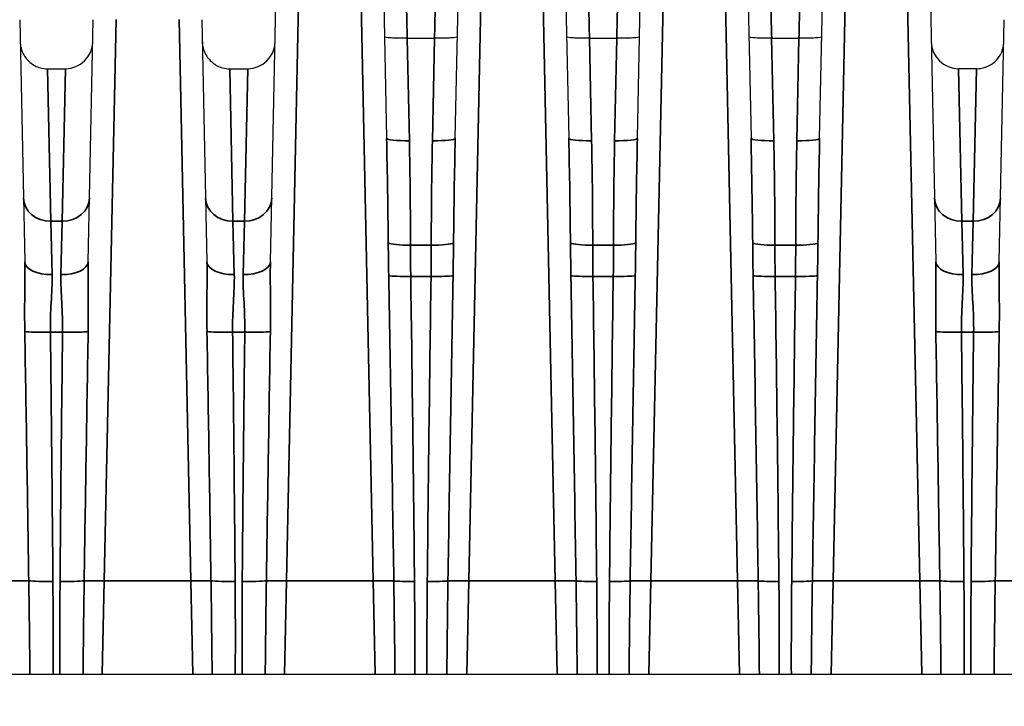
# Model space of a CAD drawing. Header units: millimetres. Extents: x 399 to 6233, y -1870 to 1602.
# Tile 464 of 656: x 5502 to 5524, y -169 to -154. Entities that reach past the tile are written whole.
import ezdxf

# ---------------------------------------------------------------- set-up
doc = ezdxf.new("R2010")
doc.units = ezdxf.units.MM
for name, color, linetype, lineweight in [('AM_5', 3, 'Continuous', 25), ('可見 (ISO)', 7, 'Continuous', 25), ('窄部可見 (ISO)', 7, 'Continuous', 35)]:
    doc.layers.add(name, color=color, linetype=linetype, lineweight=lineweight)
doc.styles.add('尺寸標註', font='romans.shx', dxfattribs={"bigfont": 'CHINESET.SHX'})
doc.dimstyles.new('CNS1$0', dxfattribs={"dimtxt": 2.5, "dimasz": 2.5, "dimexe": 1, "dimexo": 1, "dimgap": 1.5, "dimtad": 1, "dimtoh": 1, "dimdec": 1, "dimdsep": 46, "dimtxsty": '尺寸標註', "dimcen": 0, "dimclrd": 2, "dimclre": 2, "dimclrt": 1, "dimadec": 0, "dimazin": 2, "dimtp": 0.1, "dimtm": 0.1, "dimtfac": 0.71, "dimtdec": 1, "dimtmove": 0, "dimatfit": 0, "dimfxl": 0, "dimlwd": 13, "dimlwe": 13, "dimarcsym": 0})

# ---------------------------------------------------------------- blocks, each defined once
blk = doc.blocks.new('*D362')
at = {"layer": 'AM_5', "color": 2, "lineweight": 13}
for p, q in [((5460.176, -126.247), (5410.83, -126.247)), ((5411.83, -128.747), (5411.83, -269.429)), ((5570.342, -271.929), (5410.83, -271.929))]:
    blk.add_line(p, q, dxfattribs=at)
at = {"layer": 'AM_5', "color": 2, "lineweight": -2}
for points in [[(5411.413, -128.747), (5412.247, -128.747), (5411.83, -126.247)], [(5411.413, -269.429), (5412.247, -269.429), (5411.83, -271.929)]]:
    blk.add_solid(points, dxfattribs=at)
at = {"layer": 'Defpoints', "color": 0, "lineweight": -2}
for p in [(5461.176, -126.247), (5411.83, -271.929), (5571.342, -271.929)]:
    blk.add_point(p, dxfattribs=at)
at = {"layer": 'AM_5', "color": 1, "insert": (5409.08, -199.088), "char_height": 2.5, "attachment_point": 5, "rotation": 90, "style": '尺寸標註'}
blk.add_mtext('145.7', dxfattribs=at)

msp = doc.modelspace()

# ---------------------------------------------------------------- linework, layer by layer
at = {"layer": '可見 (ISO)'}
for p, q in [((5507.788, -159.402), (5507.907, -153.722)), ((5510.276, -153.722), (5510.339, -156.688)), ((5511.845, -156.688), (5511.907, -153.722)), ((5514.276, -153.722), (5514.339, -156.688)), ((5515.845, -156.688), (5515.907, -153.722)), ((5518.276, -153.722), (5518.339, -156.688)), ((5519.845, -156.688), (5519.907, -153.722)), ((5522.276, -153.722), (5522.395, -159.402)), ((5502.284, -154.085), (5502.395, -159.402)), ((5503.788, -159.402), (5503.899, -154.085)), ((5506.284, -154.085), (5506.395, -159.402)), ((5523.788, -159.402), (5523.899, -154.085)), ((5510.792, -154.49), (5510.791, -154.49)), ((5510.792, -154.49), (5511.391, -154.49)), ((5511.392, -154.49), (5511.391, -154.49)), ((5514.792, -154.49), (5514.791, -154.49)), ((5514.792, -154.49), (5515.391, -154.49)), ((5515.392, -154.49), (5515.391, -154.49)), ((5518.792, -154.49), (5518.791, -154.49)), ((5518.792, -154.49), (5519.391, -154.49)), ((5519.392, -154.49), (5519.391, -154.49)), ((5502.894, -155.161), (5503.289, -155.161)), ((5506.894, -155.161), (5507.289, -155.161)), ((5523.289, -155.161), (5522.894, -155.161)), ((5438.592, -168.447), (5543.092, -168.447))]:
    msp.add_line(p, q, dxfattribs=at)
for centre, start, end in [((5503.289, -154.561), 270, 358.8), ((5507.289, -154.561), 270, 358.8), ((5522.894, -154.561), 181.2, 270)]:
    msp.add_arc(centre, 0.6, start, end, dxfattribs=at)
for points, knots in [([(5510.791, -154.49), (5510.659, -154.493), (5510.53, -154.491), (5510.438, -154.485), (5510.346, -154.48), (5510.292, -154.47), (5510.292, -154.459)], [0, 0, 0, 0, 0.0003900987, 0.0003900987, 0.0003900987, 0.0007801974, 0.0007801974, 0.0007801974, 0.0007801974]), ([(5511.891, -154.459), (5511.891, -154.47), (5511.837, -154.48), (5511.745, -154.485), (5511.653, -154.491), (5511.524, -154.493), (5511.392, -154.49)], [-0.0000151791, -0.0000151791, -0.0000151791, -0.0000151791, 0.0003786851, 0.0003786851, 0.0003786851, 0.0007725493, 0.0007725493, 0.0007725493, 0.0007725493]), ([(5514.791, -154.49), (5514.659, -154.493), (5514.53, -154.491), (5514.438, -154.485), (5514.346, -154.48), (5514.292, -154.47), (5514.292, -154.459)], [0, 0, 0, 0, 0.0003900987, 0.0003900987, 0.0003900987, 0.0007801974, 0.0007801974, 0.0007801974, 0.0007801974]), ([(5515.891, -154.459), (5515.891, -154.47), (5515.837, -154.48), (5515.745, -154.485), (5515.653, -154.491), (5515.524, -154.493), (5515.392, -154.49)], [-0.0000151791, -0.0000151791, -0.0000151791, -0.0000151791, 0.0003786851, 0.0003786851, 0.0003786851, 0.0007725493, 0.0007725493, 0.0007725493, 0.0007725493]), ([(5518.791, -154.49), (5518.659, -154.493), (5518.53, -154.491), (5518.438, -154.485), (5518.346, -154.48), (5518.292, -154.47), (5518.292, -154.459)], [0, 0, 0, 0, 0.0003900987, 0.0003900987, 0.0003900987, 0.0007801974, 0.0007801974, 0.0007801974, 0.0007801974]), ([(5519.891, -154.459), (5519.891, -154.47), (5519.837, -154.48), (5519.745, -154.485), (5519.653, -154.491), (5519.524, -154.493), (5519.392, -154.49)], [-0.0000151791, -0.0000151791, -0.0000151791, -0.0000151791, 0.0003786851, 0.0003786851, 0.0003786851, 0.0007725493, 0.0007725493, 0.0007725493, 0.0007725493]), ([(5502.294, -154.573), (5502.295, -154.596), (5502.297, -154.619), (5502.303, -154.665), (5502.307, -154.687), (5502.324, -154.751), (5502.339, -154.792), (5502.378, -154.869), (5502.401, -154.904), (5502.453, -154.969), (5502.483, -154.999), (5502.548, -155.052), (5502.583, -155.075), (5502.658, -155.114), (5502.697, -155.129), (5502.789, -155.154), (5502.842, -155.161), (5502.894, -155.161)], [0, 0, 0, 0, 0.00692113, 0.00692113, 0.01375081, 0.01375081, 0.02679823, 0.02679823, 0.0393646, 0.0393646, 0.05193098, 0.05193098, 0.06449736, 0.06449736, 0.07706374, 0.07706374, 0.09281981, 0.09281981, 0.09281981, 0.09281981]), ([(5506.294, -154.573), (5506.295, -154.596), (5506.297, -154.619), (5506.303, -154.665), (5506.307, -154.687), (5506.324, -154.751), (5506.339, -154.792), (5506.378, -154.869), (5506.401, -154.904), (5506.453, -154.969), (5506.483, -154.999), (5506.548, -155.052), (5506.583, -155.075), (5506.658, -155.114), (5506.697, -155.129), (5506.789, -155.154), (5506.842, -155.161), (5506.894, -155.161)], [0, 0, 0, 0, 0.00692113, 0.00692113, 0.01375081, 0.01375081, 0.02679823, 0.02679823, 0.0393646, 0.0393646, 0.05193098, 0.05193098, 0.06449736, 0.06449736, 0.07706374, 0.07706374, 0.09281981, 0.09281981, 0.09281981, 0.09281981]), ([(5523.289, -155.161), (5523.354, -155.161), (5523.419, -155.15), (5523.542, -155.108), (5523.601, -155.077), (5523.704, -154.998), (5523.75, -154.95), (5523.823, -154.842), (5523.851, -154.781), (5523.874, -154.695), (5523.879, -154.671), (5523.886, -154.623), (5523.888, -154.598), (5523.889, -154.573)], [0, 0, 0, 0, 0.01938058, 0.01938058, 0.03888823, 0.03888823, 0.05839129, 0.05839129, 0.07789451, 0.07789451, 0.08520881, 0.08520881, 0.09263584, 0.09263584, 0.09263584, 0.09263584])]:
    msp.add_open_spline(points, degree=3, knots=knots, dxfattribs=at)
at = {"layer": '窄部可見 (ISO)'}
for p, q in [((5508.407, -153.715), (5508.141, -166.401)), ((5510.042, -166.401), (5509.777, -153.715)), ((5512.407, -153.715), (5512.141, -166.401)), ((5514.042, -166.401), (5513.777, -153.715)), ((5516.407, -153.715), (5516.141, -166.401)), ((5518.042, -166.401), (5517.777, -153.715)), ((5520.407, -153.715), (5520.141, -166.401)), ((5522.042, -166.401), (5521.777, -153.715)), ((5504.399, -154.078), (5504.141, -166.401)), ((5506.042, -166.401), (5505.784, -154.078)), ((5510.791, -154.49), (5510.838, -156.741)), ((5511.345, -156.741), (5511.392, -154.49)), ((5514.791, -154.49), (5514.838, -156.741)), ((5515.345, -156.741), (5515.392, -154.49)), ((5518.791, -154.49), (5518.838, -156.741)), ((5519.345, -156.741), (5519.392, -154.49)), ((5502.894, -155.161), (5502.966, -158.508)), ((5503.289, -155.161), (5503.217, -158.508)), ((5506.894, -155.161), (5506.966, -158.508)), ((5507.289, -155.161), (5507.217, -158.508)), ((5522.966, -158.508), (5522.894, -155.161)), ((5523.217, -158.508), (5523.289, -155.161)), ((5502.966, -158.508), (5503.217, -158.508)), ((5502.995, -159.678), (5502.966, -158.508)), ((5503.217, -158.508), (5503.188, -159.678)), ((5506.966, -158.508), (5507.217, -158.508)), ((5506.995, -159.678), (5506.966, -158.508)), ((5507.217, -158.508), (5507.188, -159.678)), ((5522.966, -158.508), (5523.217, -158.508)), ((5522.995, -159.678), (5522.966, -158.508)), ((5523.217, -158.508), (5523.188, -159.678)), ((5510.863, -159.035), (5511.32, -159.035)), ((5514.863, -159.035), (5515.32, -159.035)), ((5518.863, -159.035), (5519.32, -159.035)), ((5511.315, -159.718), (5510.868, -159.718)), ((5515.315, -159.718), (5514.868, -159.718)), ((5519.315, -159.718), (5518.868, -159.718)), ((5503.226, -160.946), (5502.958, -160.946)), ((5507.226, -160.946), (5506.958, -160.946)), ((5523.226, -160.946), (5522.958, -160.946)), ((5504.098, -168.447), (5504.141, -166.401)), ((5504.141, -166.401), (5506.042, -166.401)), ((5506.042, -166.401), (5506.085, -168.447)), ((5508.098, -168.447), (5508.141, -166.401)), ((5508.141, -166.401), (5510.042, -166.401)), ((5510.042, -166.401), (5510.085, -168.447)), ((5512.098, -168.447), (5512.141, -166.401)), ((5512.141, -166.401), (5514.042, -166.401)), ((5514.042, -166.401), (5514.085, -168.447)), ((5516.098, -168.447), (5516.141, -166.401)), ((5516.141, -166.401), (5518.042, -166.401)), ((5518.042, -166.401), (5518.085, -168.447)), ((5520.098, -168.447), (5520.141, -166.401)), ((5520.141, -166.401), (5522.042, -166.401)), ((5522.042, -166.401), (5522.085, -168.447)), ((5518.507, -167.117), (5518.507, -167.116))]:
    msp.add_line(p, q, dxfattribs=at)
for centre, major_axis, ratio, start_param, end_param in [((5509.838, -156.669), (0.227, -10.755), 0.04648, 1.352748, 1.568114), ((5510.838, -156.677), (-0.5, -0.01), 0.127043, 0, 1.568135), ((5511.345, -156.677), (0.5, -0.01), 0.127043, 4.71505, 6.283185), ((5512.345, -156.669), (-0.227, -10.755), 0.04648, 4.715072, 4.930437), ((5513.838, -156.669), (0.227, -10.755), 0.04648, 1.352748, 1.568114), ((5514.838, -156.677), (-0.5, -0.01), 0.127043, 0, 1.568135), ((5515.345, -156.677), (0.5, -0.01), 0.127043, 4.71505, 6.283185), ((5516.345, -156.669), (-0.227, -10.755), 0.04648, 4.715072, 4.930437), ((5517.838, -156.669), (0.227, -10.755), 0.04648, 1.352748, 1.568114), ((5518.838, -156.677), (-0.5, -0.01), 0.127043, 0, 1.568135), ((5519.345, -156.677), (0.5, -0.01), 0.127043, 4.71505, 6.283185), ((5520.345, -156.669), (-0.227, -10.755), 0.04648, 4.715072, 4.930437), ((5510.345, -157.313), (-0.122, 7.61), 0.06621, 4.483034, 4.786589), ((5511.838, -157.313), (0.122, 7.61), 0.06621, 1.496596, 1.800152), ((5514.345, -157.313), (-0.122, 7.61), 0.06621, 4.483034, 4.786589), ((5515.838, -157.313), (0.122, 7.61), 0.06621, 1.496596, 1.800152), ((5518.345, -157.313), (-0.122, 7.61), 0.06621, 4.483034, 4.786589), ((5519.838, -157.313), (0.122, 7.61), 0.06621, 1.496596, 1.800152), ((5502.966, -157.986), (-0.6, -0.013), 0.871195, 0, 1.552549), ((5503.217, -157.986), (0.6, -0.013), 0.871195, 4.730636, 6.283185), ((5506.966, -157.986), (-0.6, -0.013), 0.871195, 0, 1.552549), ((5507.217, -157.986), (0.6, -0.013), 0.871195, 4.730636, 6.283185), ((5522.966, -157.986), (-0.6, -0.013), 0.871195, 0, 1.552549), ((5523.217, -157.986), (0.6, -0.013), 0.871195, 4.730636, 6.283185), ((5510.863, -158.972), (-0.5, 0), 0.127071, 0.217019, 1.570724), ((5511.32, -158.972), (0.5, 0), 0.127071, 4.712461, 6.066166), ((5514.863, -158.972), (-0.5, 0), 0.127071, 0.217019, 1.570724), ((5515.32, -158.972), (0.5, 0), 0.127071, 4.712461, 6.066166), ((5518.863, -158.972), (-0.5, 0), 0.127071, 0.217019, 1.570724), ((5519.32, -158.972), (0.5, 0), 0.127071, 4.712461, 6.066166), ((5502.995, -159.389), (-0.6, -0.013), 0.481235, 0, 1.560716), ((5503.188, -159.389), (0.6, -0.013), 0.481235, 4.722469, 6.283185), ((5506.995, -159.389), (-0.6, -0.013), 0.481235, 0, 1.560716), ((5507.188, -159.389), (0.6, -0.013), 0.481235, 4.722469, 6.283185), ((5522.995, -159.389), (-0.6, -0.013), 0.481235, 0, 1.560716), ((5523.188, -159.389), (0.6, -0.013), 0.481235, 4.722469, 6.283185), ((5509.677, -148.975), (0.877, -41.815), 0.011955, 1.140688, 1.311083), ((5510.868, -159.689), (-0.5, -0.007), 0.058752, 0.258778, 1.569937), ((5510.266, -155.738), (-0.504, 29.462), 0.018287, 4.341275, 4.576569), ((5511.917, -155.738), (0.504, 29.462), 0.018287, 1.706616, 1.94191), ((5511.315, -159.689), (0.5, -0.007), 0.058752, 4.713248, 6.024407), ((5512.506, -148.975), (-0.877, -41.815), 0.011955, 4.972102, 5.142498), ((5513.677, -148.975), (0.877, -41.815), 0.011955, 1.140688, 1.311083), ((5514.868, -159.689), (-0.5, -0.007), 0.058752, 0.258778, 1.569937), ((5514.266, -155.738), (-0.504, 29.462), 0.018287, 4.341275, 4.576569), ((5515.917, -155.738), (0.504, 29.462), 0.018287, 1.706616, 1.94191), ((5515.315, -159.689), (0.5, -0.007), 0.058752, 4.713248, 6.024407), ((5516.506, -148.975), (-0.877, -41.815), 0.011955, 4.972102, 5.142498), ((5517.677, -148.975), (0.877, -41.815), 0.011955, 1.140688, 1.311083), ((5518.868, -159.689), (-0.5, -0.007), 0.058752, 0.258778, 1.569937), ((5518.266, -155.738), (-0.504, 29.462), 0.018287, 4.341275, 4.576569), ((5519.917, -155.738), (0.504, 29.462), 0.018287, 1.706616, 1.94191), ((5519.315, -159.689), (0.5, -0.007), 0.058752, 4.713248, 6.024407), ((5520.506, -148.975), (-0.877, -41.815), 0.011955, 4.972102, 5.142498), ((5501.589, -144.791), (0.964, -45.999), 0.010868, 1.081508, 1.212085), ((5502.958, -160.91), (-0.6, -0.007), 0.058754, 0.357898, 1.570091), ((5502.237, -153.578), (-0.533, 32.384), 0.019013, 4.304483, 4.482558), ((5503.946, -153.578), (0.533, 32.384), 0.019013, 1.800628, 1.978702), ((5503.226, -160.91), (0.6, -0.007), 0.058754, 4.713094, 5.925287), ((5504.594, -144.791), (-0.964, -45.999), 0.010868, 5.0711, 5.201678), ((5505.589, -144.791), (0.964, -45.999), 0.010868, 1.081508, 1.212085), ((5506.958, -160.91), (-0.6, -0.007), 0.058754, 0.357898, 1.570091), ((5506.237, -153.578), (-0.533, 32.384), 0.019013, 4.304483, 4.482558), ((5507.946, -153.578), (0.533, 32.384), 0.019013, 1.800628, 1.978702), ((5507.226, -160.91), (0.6, -0.007), 0.058754, 4.713094, 5.925287), ((5508.594, -144.791), (-0.964, -45.999), 0.010868, 5.0711, 5.201678), ((5521.589, -144.791), (0.964, -45.999), 0.010868, 1.081508, 1.212085), ((5522.958, -160.91), (-0.6, -0.007), 0.058754, 0.357898, 1.570091), ((5522.237, -153.578), (-0.533, 32.384), 0.019013, 4.304483, 4.482558), ((5523.946, -153.578), (0.533, 32.384), 0.019013, 1.800628, 1.978702), ((5523.226, -160.91), (0.6, -0.007), 0.058754, 4.713094, 5.925287), ((5524.594, -144.791), (-0.964, -45.999), 0.010868, 5.0711, 5.201678), ((5502.042, -166.418), (0.5, 0.01), 0.034892, 0.488057, 1.570065), ((5503.013, -166.38), (-0.6, -0.005), 0.058756, 0.488652, 1.570312), ((5503.17, -166.38), (-0.6, 0.005), 0.058756, 1.57128, 2.65294), ((5504.141, -166.418), (0.5, -0.01), 0.034892, 1.571527, 2.653535), ((5506.042, -166.418), (0.5, 0.01), 0.034892, 0.488057, 1.570065), ((5507.013, -166.38), (-0.6, -0.005), 0.058756, 0.488652, 1.570312), ((5507.17, -166.38), (0.6, -0.005), 0.058756, 4.712873, 5.794533), ((5508.141, -166.418), (-0.5, 0.01), 0.034892, 4.71312, 5.795128), ((5510.042, -166.418), (-0.5, -0.01), 0.034892, 3.57047, 4.711658), ((5510.951, -166.385), (-0.5, -0.005), 0.058755, 0.429389, 1.570209), ((5511.232, -166.385), (-0.5, 0.005), 0.058755, 1.571384, 2.712203), ((5512.141, -166.418), (-0.5, 0.01), 0.034892, 4.71312, 5.854308), ((5514.042, -166.418), (-0.5, -0.01), 0.034892, 3.57047, 4.711658), ((5514.951, -166.385), (-0.5, -0.005), 0.058755, 0.429389, 1.570209), ((5515.232, -166.385), (-0.5, 0.005), 0.058755, 1.571384, 2.712203), ((5516.141, -166.418), (-0.5, 0.01), 0.034892, 4.71312, 5.854308), ((5518.042, -166.418), (0.5, 0.01), 0.034892, 0.428877, 1.570065), ((5518.951, -166.385), (-0.5, -0.005), 0.058755, 0.429389, 1.570209), ((5519.232, -166.385), (-0.5, 0.005), 0.058755, 1.571384, 2.712203), ((5520.141, -166.418), (0.5, -0.01), 0.034892, 1.571527, 2.712716), ((5522.042, -166.418), (0.5, 0.01), 0.034892, 0.488057, 1.570065), ((5523.013, -166.38), (-0.6, -0.005), 0.058756, 0.488652, 1.570312), ((5523.17, -166.38), (-0.6, 0.005), 0.058756, 1.57128, 2.65294), ((5524.141, -166.418), (0.5, -0.01), 0.034892, 1.571527, 2.653535)]:
    msp.add_ellipse(centre, major_axis=major_axis, ratio=ratio, start_param=start_param, end_param=end_param, dxfattribs=at)
for points, knots in [([(5510.733, -151.999), (5510.741, -152.327), (5510.75, -152.723), (5510.761, -153.156), (5510.771, -153.582), (5510.782, -154.042), (5510.792, -154.49)], [3.9488824, 3.9488824, 3.9488824, 3.9488824, 4.3153451, 4.3153451, 4.3153451, 4.6774824, 4.6774824, 4.6774824, 4.6774824]), ([(5511.391, -154.49), (5511.401, -154.042), (5511.412, -153.582), (5511.423, -153.156), (5511.433, -152.723), (5511.442, -152.327), (5511.45, -151.999)], [4.7472956, 4.7472956, 4.7472956, 4.7472956, 5.1094328, 5.1094328, 5.1094328, 5.4758956, 5.4758956, 5.4758956, 5.4758956]), ([(5514.733, -151.999), (5514.741, -152.327), (5514.75, -152.723), (5514.761, -153.156), (5514.771, -153.582), (5514.782, -154.042), (5514.792, -154.49)], [3.9488824, 3.9488824, 3.9488824, 3.9488824, 4.3153451, 4.3153451, 4.3153451, 4.6774824, 4.6774824, 4.6774824, 4.6774824]), ([(5515.391, -154.49), (5515.401, -154.042), (5515.412, -153.582), (5515.423, -153.156), (5515.433, -152.723), (5515.442, -152.327), (5515.45, -151.999)], [4.7472956, 4.7472956, 4.7472956, 4.7472956, 5.1094328, 5.1094328, 5.1094328, 5.4758956, 5.4758956, 5.4758956, 5.4758956]), ([(5518.733, -151.999), (5518.741, -152.327), (5518.75, -152.723), (5518.761, -153.156), (5518.771, -153.582), (5518.782, -154.042), (5518.792, -154.49)], [3.9488824, 3.9488824, 3.9488824, 3.9488824, 4.3153451, 4.3153451, 4.3153451, 4.6774824, 4.6774824, 4.6774824, 4.6774824]), ([(5519.391, -154.49), (5519.401, -154.042), (5519.412, -153.582), (5519.423, -153.156), (5519.433, -152.723), (5519.442, -152.327), (5519.45, -151.999)], [4.7472956, 4.7472956, 4.7472956, 4.7472956, 5.1094328, 5.1094328, 5.1094328, 5.4758956, 5.4758956, 5.4758956, 5.4758956]), ([(5510.385, -159.703), (5510.383, -159.588), (5510.381, -159.473), (5510.38, -159.358), (5510.378, -159.233), (5510.376, -159.109), (5510.375, -158.986)], [0, 0, 0, 0, 0.0003464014, 0.0003464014, 0.0003464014, 0.0007194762, 0.0007194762, 0.0007194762, 0.0007194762]), ([(5510.863, -159.035), (5510.863, -159.153), (5510.864, -159.271), (5510.865, -159.389), (5510.865, -159.499), (5510.867, -159.608), (5510.868, -159.718)], [0, 0, 0, 0, 0.0003560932, 0.0003560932, 0.0003560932, 0.0006862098, 0.0006862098, 0.0006862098, 0.0006862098]), ([(5511.315, -159.718), (5511.317, -159.608), (5511.318, -159.499), (5511.318, -159.389), (5511.319, -159.271), (5511.32, -159.153), (5511.32, -159.035)], [0, 0, 0, 0, 0.0003301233, 0.0003301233, 0.0003301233, 0.0006862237, 0.0006862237, 0.0006862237, 0.0006862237]), ([(5511.808, -158.986), (5511.807, -159.109), (5511.805, -159.233), (5511.803, -159.358), (5511.802, -159.473), (5511.8, -159.588), (5511.798, -159.703)], [0, 0, 0, 0, 0.0003730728, 0.0003730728, 0.0003730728, 0.0007194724, 0.0007194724, 0.0007194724, 0.0007194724]), ([(5514.385, -159.703), (5514.383, -159.588), (5514.381, -159.473), (5514.38, -159.358), (5514.378, -159.233), (5514.376, -159.109), (5514.375, -158.986)], [0, 0, 0, 0, 0.0003464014, 0.0003464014, 0.0003464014, 0.0007194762, 0.0007194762, 0.0007194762, 0.0007194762]), ([(5514.863, -159.035), (5514.863, -159.153), (5514.864, -159.271), (5514.865, -159.389), (5514.865, -159.499), (5514.867, -159.608), (5514.868, -159.718)], [0, 0, 0, 0, 0.0003560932, 0.0003560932, 0.0003560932, 0.0006862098, 0.0006862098, 0.0006862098, 0.0006862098]), ([(5515.315, -159.718), (5515.317, -159.608), (5515.318, -159.499), (5515.318, -159.389), (5515.319, -159.271), (5515.32, -159.153), (5515.32, -159.035)], [0, 0, 0, 0, 0.0003301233, 0.0003301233, 0.0003301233, 0.0006862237, 0.0006862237, 0.0006862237, 0.0006862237]), ([(5515.808, -158.986), (5515.807, -159.109), (5515.805, -159.233), (5515.803, -159.358), (5515.802, -159.473), (5515.8, -159.588), (5515.798, -159.703)], [0, 0, 0, 0, 0.0003730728, 0.0003730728, 0.0003730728, 0.0007194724, 0.0007194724, 0.0007194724, 0.0007194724]), ([(5518.385, -159.703), (5518.383, -159.588), (5518.381, -159.473), (5518.38, -159.358), (5518.378, -159.233), (5518.376, -159.109), (5518.375, -158.986)], [0, 0, 0, 0, 0.0003464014, 0.0003464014, 0.0003464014, 0.0007194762, 0.0007194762, 0.0007194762, 0.0007194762]), ([(5518.863, -159.035), (5518.863, -159.153), (5518.864, -159.271), (5518.865, -159.389), (5518.865, -159.499), (5518.867, -159.608), (5518.868, -159.718)], [0, 0, 0, 0, 0.0003560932, 0.0003560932, 0.0003560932, 0.0006862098, 0.0006862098, 0.0006862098, 0.0006862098]), ([(5519.315, -159.718), (5519.317, -159.608), (5519.318, -159.499), (5519.318, -159.389), (5519.319, -159.271), (5519.32, -159.153), (5519.32, -159.035)], [0, 0, 0, 0, 0.0003301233, 0.0003301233, 0.0003301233, 0.0006862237, 0.0006862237, 0.0006862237, 0.0006862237]), ([(5519.808, -158.986), (5519.807, -159.109), (5519.805, -159.233), (5519.803, -159.358), (5519.802, -159.473), (5519.8, -159.588), (5519.798, -159.703)], [0, 0, 0, 0, 0.0003730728, 0.0003730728, 0.0003730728, 0.0007194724, 0.0007194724, 0.0007194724, 0.0007194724]), ([(5502.396, -160.93), (5502.391, -160.672), (5502.392, -160.414), (5502.395, -160.159), (5502.395, -160.153), (5502.395, -160.147), (5502.395, -160.141), (5502.397, -159.892), (5502.4, -159.646), (5502.395, -159.402)], [0, 0, 0, 0, 0.000774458, 0.000774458, 0.000774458, 0.000793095, 0.000793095, 0.000793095, 0.001548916, 0.001548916, 0.001548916, 0.001548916]), ([(5503.788, -159.402), (5503.783, -159.647), (5503.786, -159.895), (5503.788, -160.145), (5503.788, -160.15), (5503.789, -160.155), (5503.789, -160.16), (5503.791, -160.415), (5503.792, -160.672), (5503.787, -160.93)], [0, 0, 0, 0, 0.000759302, 0.000759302, 0.000759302, 0.000774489, 0.000774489, 0.000774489, 0.001548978, 0.001548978, 0.001548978, 0.001548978]), ([(5506.396, -160.93), (5506.391, -160.672), (5506.392, -160.414), (5506.395, -160.159), (5506.395, -160.153), (5506.395, -160.147), (5506.395, -160.141), (5506.397, -159.892), (5506.4, -159.646), (5506.395, -159.402)], [0, 0, 0, 0, 0.000774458, 0.000774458, 0.000774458, 0.000793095, 0.000793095, 0.000793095, 0.001548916, 0.001548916, 0.001548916, 0.001548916]), ([(5507.788, -159.402), (5507.783, -159.647), (5507.786, -159.895), (5507.788, -160.145), (5507.788, -160.15), (5507.789, -160.155), (5507.789, -160.16), (5507.791, -160.415), (5507.792, -160.672), (5507.787, -160.93)], [0, 0, 0, 0, 0.000759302, 0.000759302, 0.000759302, 0.000774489, 0.000774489, 0.000774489, 0.001548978, 0.001548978, 0.001548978, 0.001548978]), ([(5522.396, -160.93), (5522.391, -160.672), (5522.392, -160.414), (5522.395, -160.159), (5522.395, -160.153), (5522.395, -160.147), (5522.395, -160.141), (5522.397, -159.892), (5522.4, -159.646), (5522.395, -159.402)], [0, 0, 0, 0, 0.000774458, 0.000774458, 0.000774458, 0.000793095, 0.000793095, 0.000793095, 0.001548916, 0.001548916, 0.001548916, 0.001548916]), ([(5523.788, -159.402), (5523.783, -159.647), (5523.786, -159.895), (5523.788, -160.145), (5523.788, -160.15), (5523.789, -160.155), (5523.789, -160.16), (5523.791, -160.415), (5523.792, -160.672), (5523.787, -160.93)], [0, 0, 0, 0, 0.000759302, 0.000759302, 0.000759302, 0.000774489, 0.000774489, 0.000774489, 0.001548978, 0.001548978, 0.001548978, 0.001548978]), ([(5502.995, -159.678), (5503, -159.874), (5502.987, -160.078), (5502.964, -160.502), (5502.954, -160.723), (5502.958, -160.946)], [0, 0, 0, 0, 0.000661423, 0.000661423, 0.001322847, 0.001322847, 0.001322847, 0.001322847]), ([(5503.226, -160.946), (5503.229, -160.723), (5503.22, -160.505), (5503.197, -160.081), (5503.183, -159.874), (5503.188, -159.678)], [0, 0, 0, 0, 0.000661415, 0.000661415, 0.001322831, 0.001322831, 0.001322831, 0.001322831]), ([(5506.995, -159.678), (5507, -159.874), (5506.987, -160.078), (5506.964, -160.502), (5506.954, -160.723), (5506.958, -160.946)], [0, 0, 0, 0, 0.000661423, 0.000661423, 0.001322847, 0.001322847, 0.001322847, 0.001322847]), ([(5507.226, -160.946), (5507.229, -160.723), (5507.22, -160.505), (5507.197, -160.081), (5507.183, -159.874), (5507.188, -159.678)], [0, 0, 0, 0, 0.000661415, 0.000661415, 0.001322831, 0.001322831, 0.001322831, 0.001322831]), ([(5522.995, -159.678), (5523, -159.874), (5522.987, -160.078), (5522.964, -160.502), (5522.954, -160.723), (5522.958, -160.946)], [0, 0, 0, 0, 0.000661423, 0.000661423, 0.001322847, 0.001322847, 0.001322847, 0.001322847]), ([(5523.226, -160.946), (5523.229, -160.723), (5523.22, -160.505), (5523.197, -160.081), (5523.183, -159.874), (5523.188, -159.678)], [0, 0, 0, 0, 0.000661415, 0.000661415, 0.001322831, 0.001322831, 0.001322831, 0.001322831]), ([(5502.508, -168.447), (5502.505, -168.128), (5502.502, -167.809), (5502.498, -167.49), (5502.494, -167.127), (5502.489, -166.764), (5502.484, -166.401)], [0.000041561, 0.000041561, 0.000041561, 0.000041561, 0.001000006, 0.001000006, 0.001000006, 0.00208995, 0.00208995, 0.00208995, 0.00208995]), ([(5503.7, -166.401), (5503.694, -166.734), (5503.69, -167.067), (5503.686, -167.4), (5503.682, -167.749), (5503.678, -168.098), (5503.675, -168.447)], [0, 0, 0, 0, 0.001000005, 0.001000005, 0.001000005, 0.002048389, 0.002048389, 0.002048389, 0.002048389]), ([(5506.508, -168.447), (5506.505, -168.128), (5506.502, -167.809), (5506.498, -167.49), (5506.494, -167.127), (5506.489, -166.764), (5506.484, -166.401)], [0.000041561, 0.000041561, 0.000041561, 0.000041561, 0.001000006, 0.001000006, 0.001000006, 0.00208995, 0.00208995, 0.00208995, 0.00208995]), ([(5507.7, -166.401), (5507.694, -166.734), (5507.69, -167.067), (5507.686, -167.4), (5507.682, -167.749), (5507.678, -168.098), (5507.675, -168.447)], [0, 0, 0, 0, 0.001000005, 0.001000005, 0.001000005, 0.002048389, 0.002048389, 0.002048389, 0.002048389]), ([(5510.522, -168.447), (5510.519, -168.128), (5510.516, -167.809), (5510.512, -167.49), (5510.507, -167.127), (5510.502, -166.764), (5510.497, -166.401)], [0.000041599, 0.000041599, 0.000041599, 0.000041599, 0.001000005, 0.001000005, 0.001000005, 0.002089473, 0.002089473, 0.002089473, 0.002089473]), ([(5511.686, -166.401), (5511.681, -166.734), (5511.677, -167.067), (5511.672, -167.4), (5511.668, -167.749), (5511.664, -168.098), (5511.661, -168.447)], [0, 0, 0, 0, 0.001000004, 0.001000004, 0.001000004, 0.002047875, 0.002047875, 0.002047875, 0.002047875]), ([(5514.522, -168.447), (5514.519, -168.128), (5514.516, -167.809), (5514.512, -167.49), (5514.507, -167.127), (5514.502, -166.764), (5514.497, -166.401)], [0.000041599, 0.000041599, 0.000041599, 0.000041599, 0.001000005, 0.001000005, 0.001000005, 0.002089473, 0.002089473, 0.002089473, 0.002089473]), ([(5515.686, -166.401), (5515.681, -166.734), (5515.677, -167.067), (5515.672, -167.4), (5515.668, -167.749), (5515.664, -168.098), (5515.661, -168.447)], [0, 0, 0, 0, 0.001000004, 0.001000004, 0.001000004, 0.002047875, 0.002047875, 0.002047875, 0.002047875]), ([(5518.522, -168.447), (5518.519, -168.128), (5518.516, -167.809), (5518.512, -167.49), (5518.507, -167.127), (5518.502, -166.764), (5518.497, -166.401)], [0.000041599, 0.000041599, 0.000041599, 0.000041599, 0.001000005, 0.001000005, 0.001000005, 0.002089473, 0.002089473, 0.002089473, 0.002089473]), ([(5519.686, -166.401), (5519.681, -166.734), (5519.677, -167.067), (5519.672, -167.4), (5519.668, -167.749), (5519.664, -168.098), (5519.661, -168.447)], [0, 0, 0, 0, 0.001000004, 0.001000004, 0.001000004, 0.002047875, 0.002047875, 0.002047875, 0.002047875]), ([(5522.508, -168.447), (5522.505, -168.128), (5522.502, -167.809), (5522.498, -167.49), (5522.494, -167.127), (5522.489, -166.764), (5522.484, -166.401)], [0.000041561, 0.000041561, 0.000041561, 0.000041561, 0.001000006, 0.001000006, 0.001000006, 0.00208995, 0.00208995, 0.00208995, 0.00208995]), ([(5523.7, -166.401), (5523.694, -166.734), (5523.69, -167.067), (5523.686, -167.4), (5523.682, -167.749), (5523.678, -168.098), (5523.675, -168.447)], [0, 0, 0, 0, 0.001000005, 0.001000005, 0.001000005, 0.002048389, 0.002048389, 0.002048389, 0.002048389])]:
    msp.add_open_spline(points, degree=3, knots=knots, dxfattribs=at)
for points in [[(5503.013, -166.415), (5503.019, -167.092), (5503.02, -167.77), (5503.016, -168.447)], [(5503.167, -168.447), (5503.163, -167.77), (5503.164, -167.092), (5503.17, -166.415)], [(5507.013, -166.415), (5507.019, -167.092), (5507.02, -167.77), (5507.016, -168.447)], [(5507.167, -168.447), (5507.163, -167.77), (5507.164, -167.092), (5507.17, -166.415)], [(5510.951, -166.414), (5510.958, -167.092), (5510.961, -167.77), (5510.959, -168.447)], [(5511.224, -168.447), (5511.222, -167.77), (5511.225, -167.092), (5511.232, -166.414)], [(5514.951, -166.414), (5514.958, -167.092), (5514.961, -167.77), (5514.959, -168.447)], [(5515.224, -168.447), (5515.222, -167.77), (5515.225, -167.092), (5515.232, -166.414)], [(5518.951, -166.414), (5518.958, -167.092), (5518.961, -167.77), (5518.959, -168.447)], [(5519.224, -168.447), (5519.222, -167.77), (5519.225, -167.092), (5519.232, -166.414)], [(5523.013, -166.415), (5523.019, -167.092), (5523.02, -167.77), (5523.016, -168.447)], [(5523.167, -168.447), (5523.163, -167.77), (5523.164, -167.092), (5523.17, -166.415)]]:
    msp.add_open_spline(points, degree=3, dxfattribs=at)

# ---------------------------------------------------------------- dimensions: what is measured, and where the dimension line sits
at = {"layer": 'AM_5'}
dim = msp.add_linear_dim(base=(5411.83, -271.929), p1=(5461.176, -126.247), p2=(5571.342, -271.929), angle=90, dimstyle='CNS1$0', override={"dimpost": '', "dimfxl": 4, "dimarcsym": 1}, dxfattribs=at)
dim.commit()
dim.dimension.update_dxf_attribs({"geometry": '*D362', "text_midpoint": (5409.08, -199.088)})

doc.saveas('drawing.dxf')
